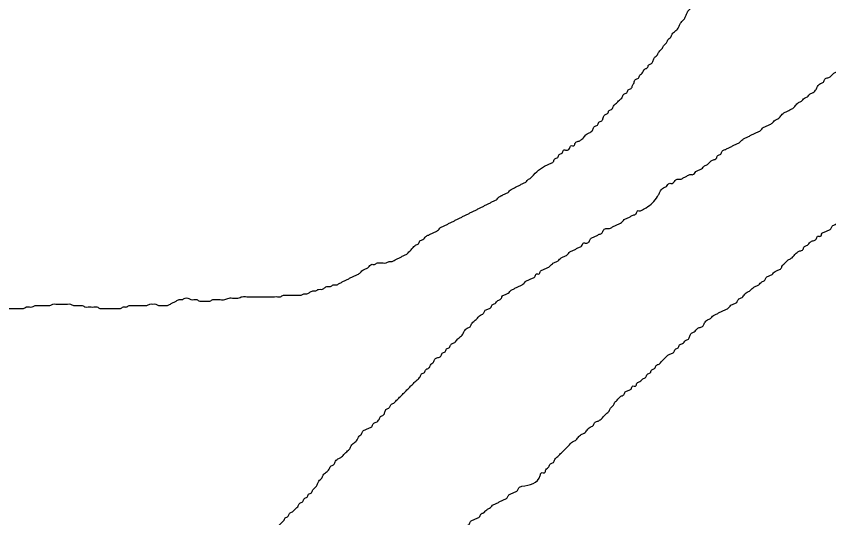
# Model space of a CAD drawing. Extents: x 813775 to 1157140, y 1757555 to 1979907.
# Drawn here: x 1015741 to 1017285, y 1863138 to 1864092 of the extents above; entities that cross this region are included whole.
import ezdxf

# ---------------------------------------------------------------- set-up
doc = ezdxf.new("R2010")
doc.units = 0
doc.layers.add('Level 35', color=7, linetype='Continuous')
doc.layers.add('Level 9', color=7, linetype='Continuous')

msp = doc.modelspace()

# ---------------------------------------------------------------- linework, layer by layer
at = {"layer": 'Level 35'}
for points in [[(1016938.4, 1863727.3), (1016959.8, 1863748.7), (1016962.6, 1863754.3), (1016965.4, 1863759.9), (1016971, 1863765.5), (1016976.6, 1863768.3), (1016982.1, 1863773.9), (1016987.7, 1863773.9), (1016993.3, 1863779.4), (1016998.9, 1863782.2), (1017004.5, 1863782.2), (1017010, 1863785), (1017015.6, 1863787.8), (1017021.2, 1863790.6), (1017026.8, 1863790.6), (1017032.4, 1863796.2), (1017037.9, 1863799), (1017043.5, 1863801.8), (1017049.1, 1863807.3), (1017054.7, 1863810.1), (1017060.3, 1863815.7), (1017065.8, 1863818.5), (1017071.4, 1863821.3), (1017074.2, 1863826.9), (1017079.8, 1863829.7), (1017082.6, 1863835.3), (1017088.2, 1863838), (1017093.7, 1863840.8), (1017099.3, 1863843.6), (1017104.9, 1863846.4), (1017110.5, 1863849.2), (1017116, 1863852), (1017121.6, 1863857.6), (1017127.2, 1863860.4), (1017132.8, 1863863.2), (1017138.4, 1863866), (1017143.9, 1863868.7), (1017149.5, 1863871.5), (1017155.1, 1863874.3), (1017160.7, 1863879.9), (1017166.3, 1863882.7), (1017171.8, 1863885.5), (1017177.4, 1863888.3), (1017183, 1863893.9), (1017188.6, 1863896.7), (1017194.2, 1863902.2), (1017199.7, 1863907.8), (1017205.3, 1863910.6), (1017210.9, 1863913.4), (1017216.5, 1863916.2), (1017222, 1863921.8), (1017227.6, 1863927.4), (1017233.2, 1863930.1), (1017238.8, 1863935.7), (1017244.4, 1863938.5), (1017249.9, 1863944.1), (1017255.5, 1863946.9), (1017261.1, 1863952.5), (1017263.9, 1863958.1), (1017269.5, 1863963.6), (1017275.1, 1863966.4), (1017277.8, 1863972), (1017283.4, 1863974.8), (1017289, 1863977.6), (1017294.6, 1863983.2), (1017300.2, 1863986), (1017305.7, 1863988.8), (1017311.3, 1863994.3), (1017316.9, 1863997.1), (1017322.5, 1864002.7), (1017328.1, 1864005.5), (1017333.6, 1864008.3), (1017339.2, 1864013.9), (1017344.8, 1864016.7), (1017350.4, 1864019.5), (1017355.9, 1864025), (1017361.5, 1864027.8), (1017367.1, 1864030.6), (1017372.7, 1864036.2), (1017378.3, 1864039), (1017383.8, 1864041.8), (1017389.4, 1864047.4), (1017395, 1864053), (1017400.6, 1864055.7), (1017406.2, 1864058.5), (1017411.7, 1864061.3), (1017417.3, 1864066.9), (1017422.9, 1864069.7), (1017428.5, 1864075.3), (1017434.1, 1864080.9), (1017439.6, 1864083.7)], [(1017177.4, 1863600.8), (1017183, 1863606.4), (1017188.6, 1863609.2), (1017194.2, 1863612), (1017196.9, 1863617.6), (1017202.5, 1863623.1), (1017208.1, 1863628.7), (1017213.7, 1863631.5), (1017219.3, 1863637.1), (1017224.8, 1863642.7), (1017230.4, 1863645.5), (1017236, 1863648.3), (1017238.8, 1863653.8), (1017244.4, 1863656.6), (1017249.9, 1863662.2), (1017255.5, 1863665), (1017261.1, 1863667.8), (1017263.9, 1863673.4), (1017269.5, 1863673.4), (1017272.3, 1863679), (1017277.8, 1863681.8), (1017283.4, 1863684.5), (1017289, 1863687.3), (1017291.8, 1863692.9), (1017297.4, 1863695.7), (1017302.9, 1863701.3), (1017308.5, 1863704.1), (1017314.1, 1863709.7), (1017319.7, 1863712.5), (1017325.3, 1863715.2), (1017330.8, 1863720.8), (1017336.4, 1863723.6), (1017342, 1863726.4), (1017347.6, 1863729.2), (1017353.2, 1863732), (1017358.7, 1863737.6), (1017364.3, 1863740.4), (1017369.9, 1863745.9), (1017375.5, 1863748.7), (1017381.1, 1863751.5), (1017386.6, 1863754.3), (1017389.4, 1863759.9), (1017395, 1863762.7), (1017400.6, 1863765.5), (1017406.2, 1863768.3), (1017408.9, 1863773.9), (1017436.3, 1863776.1), (1017420.1, 1863779.4), (1017422.9, 1863782.2)], [(1016670.6, 1863562.7), (1016676.2, 1863565.5), (1016681.7, 1863571), (1016687.3, 1863573.8), (1016692.9, 1863576.6), (1016698.5, 1863579.4), (1016704.1, 1863582.2), (1016709.6, 1863587.8), (1016715.2, 1863590.6), (1016720.8, 1863593.4), (1016726.4, 1863596.2), (1016729.2, 1863601.7), (1016734.7, 1863601.7), (1016737.5, 1863607.3), (1016743.1, 1863610.1), (1016748.7, 1863612.9), (1016754.3, 1863615.7), (1016759.9, 1863621.3), (1016765.4, 1863624.1), (1016771, 1863626.9), (1016776.6, 1863632.4), (1016782.2, 1863635.2), (1016787.8, 1863638), (1016793.3, 1863643.6), (1016798.9, 1863646.4), (1016804.5, 1863649.2), (1016810.1, 1863652), (1016815.6, 1863654.8), (1016818.4, 1863660.4), (1016824, 1863660.4), (1016829.6, 1863663.1), (1016832.4, 1863668.7), (1016838, 1863671.5), (1016843.5, 1863674.3), (1016849.1, 1863677.1), (1016854.7, 1863679.9), (1016857.5, 1863685.5), (1016863.1, 1863688.3), (1016868.7, 1863688.3), (1016874.2, 1863691.1), (1016879.8, 1863693.9), (1016885.4, 1863696.6), (1016891, 1863699.4), (1016896.5, 1863705), (1016902.1, 1863707.8), (1016907.7, 1863710.6), (1016913.3, 1863713.4), (1016918.9, 1863716.2), (1016921.7, 1863721.8), (1016927.2, 1863721.8), (1016932.8, 1863724.6), (1016938.4, 1863727.3)], [(1016702.1, 1863198.4), (1016736.7, 1863218.5), (1016739.5, 1863224), (1016745, 1863224), (1016747.8, 1863229.6), (1016753.4, 1863235.2), (1016756.2, 1863240.8), (1016761.8, 1863243.6), (1016764.6, 1863249.2), (1016770.1, 1863254.7), (1016775.7, 1863260.3), (1016781.3, 1863265.9), (1016786.9, 1863271.5), (1016792.5, 1863277.1), (1016798, 1863282.7), (1016803.6, 1863285.4), (1016809.2, 1863291), (1016814.8, 1863296.6), (1016820.4, 1863299.4), (1016825.9, 1863305), (1016831.5, 1863310.6), (1016837.1, 1863313.4), (1016839.9, 1863318.9), (1016845.5, 1863321.7), (1016851, 1863324.5), (1016856.6, 1863330.1), (1016862.2, 1863335.7), (1016867.8, 1863341.3), (1016870.6, 1863346.8), (1016876.1, 1863352.4), (1016878.9, 1863358), (1016884.5, 1863363.6), (1016890.1, 1863369.2), (1016895.7, 1863372), (1016898.5, 1863377.5), (1016904, 1863380.3), (1016909.6, 1863383.1), (1016912.4, 1863388.7), (1016918, 1863388.7), (1016920.8, 1863394.3), (1016926.4, 1863397.1), (1016931.9, 1863402.7), (1016937.5, 1863405.5), (1016940.3, 1863411), (1016945.9, 1863413.8), (1016948.7, 1863419.4), (1016954.3, 1863422.2), (1016957, 1863427.8), (1016962.6, 1863430.6), (1016968.2, 1863436.2), (1016973.8, 1863441.7), (1016979.4, 1863447.3), (1016984.9, 1863450.1), (1016990.5, 1863452.9), (1016993.3, 1863458.5), (1016998.9, 1863461.3), (1017001.7, 1863466.9), (1017007.3, 1863469.6), (1017012.8, 1863475.2), (1017018.4, 1863478), (1017021.2, 1863483.6), (1017024, 1863489.2), (1017029.6, 1863492), (1017035.1, 1863497.6), (1017040.7, 1863500.3), (1017046.3, 1863503.1), (1017049.1, 1863508.7), (1017054.7, 1863514.3), (1017060.3, 1863517.1), (1017065.8, 1863522.7), (1017071.4, 1863525.5), (1017077, 1863528.3), (1017082.6, 1863531), (1017088.2, 1863533.8), (1017093.7, 1863536.6), (1017099.3, 1863542.2), (1017104.9, 1863545), (1017110.5, 1863547.8), (1017113.3, 1863553.4), (1017118.8, 1863556.2), (1017124.4, 1863561.7), (1017130, 1863567.3), (1017135.6, 1863570.1), (1017141.2, 1863575.7), (1017146.7, 1863578.5), (1017152.3, 1863581.3), (1017157.9, 1863586.9), (1017163.5, 1863589.7), (1017166.3, 1863595.2), (1017171.8, 1863598), (1017177.4, 1863600.8)], [(1016252.1, 1863138.4), (1016257.7, 1863141.2), (1016260.5, 1863146.8), (1016266.1, 1863149.6), (1016271.7, 1863155.2), (1016277.2, 1863160.8), (1016280, 1863166.3), (1016285.6, 1863169.1), (1016288.4, 1863174.7), (1016294, 1863177.5), (1016296.8, 1863183.1), (1016302.3, 1863185.9), (1016305.1, 1863191.5), (1016310.7, 1863197), (1016313.5, 1863202.6), (1016316.3, 1863208.2), (1016321.9, 1863213.8), (1016324.7, 1863219.4), (1016330.2, 1863224.9), (1016335.8, 1863230.5), (1016338.6, 1863236.1), (1016344.2, 1863238.9), (1016347, 1863244.5), (1016352.6, 1863250.1), (1016358.1, 1863252.9), (1016363.7, 1863258.4), (1016369.3, 1863264), (1016374.9, 1863269.6), (1016377.7, 1863275.2), (1016383.2, 1863280.8), (1016388.8, 1863286.4), (1016391.6, 1863291.9), (1016397.2, 1863297.5), (1016400, 1863303.1), (1016405.6, 1863305.9), (1016411.1, 1863308.7), (1016416.7, 1863311.5), (1016419.5, 1863317.1), (1016425.1, 1863319.8), (1016430.7, 1863325.4), (1016433.5, 1863331), (1016439, 1863333.8), (1016441.8, 1863339.4), (1016444.6, 1863345), (1016450.2, 1863347.8), (1016453, 1863353.3), (1016458.6, 1863356.1), (1016464.1, 1863361.7), (1016469.7, 1863367.3), (1016475.3, 1863372.9), (1016480.9, 1863378.5), (1016486.5, 1863384), (1016492, 1863389.6), (1016497.6, 1863395.2), (1016503.2, 1863400.8), (1016508.8, 1863406.4), (1016511.6, 1863412), (1016517.1, 1863414.7), (1016519.9, 1863420.3), (1016525.5, 1863423.1), (1016528.3, 1863428.7), (1016533.9, 1863434.3), (1016536.7, 1863439.9), (1016542.3, 1863442.7), (1016547.8, 1863445.4), (1016550.6, 1863451), (1016556.2, 1863453.8), (1016559, 1863459.4), (1016564.6, 1863462.2), (1016567.4, 1863467.8), (1016572.9, 1863470.6), (1016578.5, 1863476.1), (1016584.1, 1863481.7), (1016589.7, 1863487.3), (1016592.5, 1863492.9), (1016598.1, 1863498.5), (1016603.6, 1863501.3), (1016606.4, 1863506.8), (1016612, 1863512.4), (1016617.6, 1863518), (1016623.2, 1863523.6), (1016628.7, 1863526.4), (1016631.5, 1863532), (1016637.1, 1863534.8), (1016642.7, 1863537.6), (1016645.5, 1863543.1), (1016651.1, 1863545.9), (1016656.6, 1863551.5), (1016662.2, 1863554.3), (1016665, 1863559.9), (1016670.6, 1863562.7)], [(1016548.7, 1863075.6), (1016551.5, 1863081.1), (1016557, 1863086.7), (1016559.8, 1863092.3), (1016565.4, 1863095.1), (1016571, 1863100.7), (1016576.6, 1863103.5), (1016579.4, 1863109.1), (1016584.9, 1863111.8), (1016590.5, 1863117.4), (1016596.1, 1863123), (1016601.7, 1863125.8), (1016604.5, 1863131.4), (1016610, 1863134.2), (1016615.6, 1863137), (1016621.2, 1863139.8), (1016624, 1863145.3), (1016629.6, 1863148.1), (1016635.2, 1863153.7), (1016640.7, 1863156.5), (1016646.3, 1863162.1), (1016651.9, 1863164.9), (1016657.5, 1863167.7), (1016663, 1863170.5), (1016668.6, 1863173.3), (1016674.2, 1863176), (1016677, 1863181.6), (1016682.6, 1863184.4), (1016688.2, 1863187.2), (1016693.7, 1863190), (1016696.5, 1863195.6), (1016702.1, 1863198.4)], [(1015978.7, 1862675.1), (1015976.8, 1862638.2), (1015978.7, 1862686.3), (1015978.7, 1862691.9), (1015978.7, 1862697.4), (1015981.5, 1862703), (1015981.5, 1862708.6), (1015981.5, 1862714.2), (1015984.3, 1862719.8), (1015984.3, 1862725.3), (1015984.3, 1862730.9), (1015984.3, 1862736.5), (1015984.3, 1862742.1), (1015987.1, 1862747.7), (1015987.1, 1862753.3), (1015989.9, 1862758.8), (1015989.9, 1862764.4), (1015992.7, 1862770), (1015992.7, 1862775.6), (1015995.5, 1862781.2), (1015998.3, 1862786.7), (1016001.1, 1862792.3), (1016001.1, 1862797.9), (1016003.8, 1862803.5), (1016006.6, 1862809.1), (1016006.6, 1862814.7), (1016009.4, 1862820.2), (1016012.2, 1862825.8), (1016015, 1862831.4), (1016017.8, 1862837), (1016020.6, 1862842.6), (1016023.4, 1862848.2), (1016026.2, 1862853.7), (1016026.2, 1862859.3), (1016029, 1862864.9), (1016031.7, 1862870.5), (1016034.5, 1862876.1), (1016037.3, 1862881.6), (1016040.1, 1862887.2), (1016042.9, 1862892.8), (1016045.7, 1862898.4), (1016051.3, 1862901.2), (1016054.1, 1862906.8), (1016056.8, 1862912.3), (1016059.6, 1862917.9), (1016065.2, 1862923.5), (1016068, 1862929.1), (1016073.6, 1862934.7), (1016076.4, 1862940.3), (1016079.2, 1862945.8), (1016084.7, 1862948.6), (1016087.5, 1862954.2), (1016090.3, 1862959.8), (1016095.9, 1862962.6), (1016098.7, 1862968.2), (1016104.3, 1862971), (1016109.9, 1862976.5), (1016112.6, 1862982.1), (1016118.2, 1862984.9), (1016121, 1862990.5), (1016126.6, 1862996.1), (1016129.4, 1863001.7), (1016135, 1863007.2), (1016137.8, 1863012.8), (1016143.3, 1863015.6), (1016146.1, 1863021.2), (1016151.7, 1863026.8), (1016154.5, 1863032.4), (1016160.1, 1863035.2), (1016162.9, 1863040.7), (1016168.4, 1863043.5), (1016171.2, 1863049.1), (1016176.8, 1863051.9), (1016179.6, 1863057.5), (1016185.2, 1863060.3), (1016188, 1863065.9), (1016190.8, 1863071.4), (1016193.5, 1863077), (1016199.1, 1863082.6), (1016204.7, 1863088.2), (1016207.5, 1863093.8), (1016213.1, 1863096.6), (1016215.9, 1863102.1), (1016221.4, 1863104.9), (1016224.2, 1863110.5), (1016227, 1863116.1), (1016232.6, 1863118.9), (1016238.2, 1863121.7), (1016243.8, 1863127.3), (1016249.3, 1863132.8), (1016252.1, 1863138.4)]]:
    msp.add_spline(points, degree=3, dxfattribs=at)
at = {"layer": 'Level 9'}
for points in [[(1016717.7, 1863783.3), (1016745, 1863806.4), (1016750.6, 1863809.2), (1016756.1, 1863812), (1016761.7, 1863814.8), (1016764.5, 1863820.4), (1016770.1, 1863823.2), (1016772.9, 1863828.8), (1016778.5, 1863831.5), (1016781.2, 1863837.1), (1016786.8, 1863837.1), (1016792.4, 1863839.9), (1016795.2, 1863845.5), (1016800.8, 1863845.5), (1016803.6, 1863851.1), (1016809.1, 1863853.9), (1016814.7, 1863856.7), (1016820.3, 1863862.2), (1016825.9, 1863867.8), (1016831.5, 1863870.6), (1016837, 1863876.2), (1016839.8, 1863881.8), (1016845.4, 1863884.6), (1016848.2, 1863890.2), (1016853.8, 1863893), (1016856.6, 1863898.5), (1016859.4, 1863904.1), (1016864.9, 1863906.9), (1016867.7, 1863912.5), (1016873.3, 1863915.3), (1016876.1, 1863920.9), (1016881.7, 1863926.4), (1016887.3, 1863932), (1016892.8, 1863937.6), (1016895.6, 1863943.2), (1016901.2, 1863946), (1016904, 1863951.6), (1016909.6, 1863954.4), (1016912.4, 1863959.9), (1016915.1, 1863965.5), (1016917.9, 1863971.1), (1016923.5, 1863973.9), (1016926.3, 1863979.5), (1016931.9, 1863985.1), (1016934.7, 1863990.6), (1016940.3, 1863993.4), (1016943, 1863999), (1016948.6, 1864001.8), (1016951.4, 1864007.4), (1016954.2, 1864013), (1016959.8, 1864018.5), (1016962.6, 1864024.1), (1016968.2, 1864029.7), (1016970.9, 1864035.3), (1016976.5, 1864040.9), (1016979.3, 1864046.5), (1016984.9, 1864052), (1016987.7, 1864057.6), (1016993.3, 1864063.2), (1016998.8, 1864068.8), (1017001.6, 1864074.4), (1017004.4, 1864080), (1017010, 1864085.5), (1017012.8, 1864091.1), (1017015.6, 1864096.7), (1017018.4, 1864102.3), (1017023.9, 1864107.9), (1017026.7, 1864113.4), (1017029.5, 1864119), (1017032.3, 1864124.6), (1017037.9, 1864130.2), (1017040.7, 1864135.8), (1017043.5, 1864141.4), (1017046.3, 1864146.9), (1017049.1, 1864152.5), (1017051.8, 1864158.1), (1017054.6, 1864163.7), (1017057.4, 1864169.3), (1017063, 1864174.9), (1017065.8, 1864180.4), (1017068.6, 1864186), (1017071.4, 1864191.6), (1017074.2, 1864197.2), (1017077, 1864202.8), (1017079.7, 1864208.3), (1017082.5, 1864213.9), (1017085.3, 1864219.5), (1017088.1, 1864225.1), (1017090.9, 1864230.7), (1017093.7, 1864236.3), (1017096.5, 1864241.8)], [(1016299.2, 1863566.9), (1016304.8, 1863569.7), (1016310.3, 1863569.7), (1016315.9, 1863572.5), (1016321.5, 1863572.5), (1016327.1, 1863575.3), (1016332.7, 1863578.1), (1016338.2, 1863578.1), (1016343.8, 1863580.9), (1016349.4, 1863580.9), (1016355, 1863583.7), (1016360.6, 1863586.5), (1016366.1, 1863589.3), (1016371.7, 1863592.1), (1016377.3, 1863594.9), (1016382.9, 1863597.6), (1016388.5, 1863600.4), (1016394, 1863603.2), (1016399.6, 1863608.8), (1016405.2, 1863611.6), (1016410.8, 1863614.4), (1016416.3, 1863620), (1016421.9, 1863620), (1016427.5, 1863622.8), (1016433.1, 1863622.8), (1016438.7, 1863622.8), (1016444.2, 1863622.8), (1016449.8, 1863625.6), (1016455.4, 1863625.6), (1016461, 1863628.4), (1016466.6, 1863631.1), (1016472.1, 1863633.9), (1016477.7, 1863636.7), (1016483.3, 1863639.5), (1016488.9, 1863645.1), (1016494.5, 1863650.7), (1016500, 1863656.3), (1016505.6, 1863659.1), (1016508.4, 1863664.6), (1016514, 1863667.4), (1016519.6, 1863673), (1016525.1, 1863675.8), (1016530.7, 1863678.6), (1016536.3, 1863681.4), (1016541.9, 1863684.2), (1016547.5, 1863689.8), (1016553, 1863692.5), (1016558.6, 1863695.3), (1016564.2, 1863698.1), (1016569.8, 1863700.9), (1016575.4, 1863703.7), (1016580.9, 1863706.5), (1016586.5, 1863709.3), (1016592.1, 1863712.1), (1016597.7, 1863714.9), (1016603.3, 1863717.7), (1016608.8, 1863720.5), (1016614.4, 1863723.2), (1016620, 1863726), (1016625.6, 1863728.8), (1016631.2, 1863731.6), (1016636.7, 1863734.4), (1016642.3, 1863737.2), (1016647.9, 1863740), (1016653.5, 1863742.8), (1016659.1, 1863748.4), (1016664.6, 1863751.2), (1016670.2, 1863753.9), (1016675.8, 1863756.7), (1016681.4, 1863762.3), (1016686.9, 1863765.1), (1016692.5, 1863767.9), (1016698.1, 1863770.7), (1016703.7, 1863773.5), (1016709.3, 1863776.3), (1016714.8, 1863781.9), (1016717.7, 1863783.3)], [(1015265, 1863494.5), (1015289.3, 1863505.5), (1015294.9, 1863505.5), (1015300.5, 1863505.5), (1015306.1, 1863508.3), (1015311.6, 1863511.1), (1015317.2, 1863513.9), (1015322.8, 1863516.7), (1015328.4, 1863519.5), (1015333.9, 1863522.3), (1015339.5, 1863525.1), (1015345.1, 1863527.9), (1015347.9, 1863533.5), (1015353.5, 1863533.5), (1015359.1, 1863536.2), (1015364.6, 1863539), (1015370.2, 1863539), (1015375.8, 1863539), (1015381.4, 1863539), (1015387, 1863541.8), (1015392.5, 1863544.6), (1015398.1, 1863544.6), (1015403.7, 1863547.4), (1015409.3, 1863547.4), (1015414.9, 1863550.2), (1015420.4, 1863553), (1015426, 1863555.8), (1015431.6, 1863555.8), (1015437.2, 1863558.6), (1015442.7, 1863558.6), (1015448.3, 1863558.6), (1015453.9, 1863561.4), (1015459.5, 1863558.6), (1015465.1, 1863558.6), (1015470.6, 1863558.6), (1015476.2, 1863555.8), (1015481.8, 1863555.8), (1015487.4, 1863555.8), (1015493, 1863553), (1015498.5, 1863553), (1015504.1, 1863553), (1015509.7, 1863550.2), (1015515.3, 1863550.2), (1015520.9, 1863550.2), (1015526.4, 1863550.2), (1015532, 1863547.4), (1015537.6, 1863547.4), (1015543.2, 1863547.4), (1015548.8, 1863547.4), (1015554.3, 1863544.6), (1015559.9, 1863544.6), (1015565.5, 1863544.6), (1015571.1, 1863541.8), (1015576.7, 1863541.8), (1015582.2, 1863539), (1015587.8, 1863539), (1015593.4, 1863536.2), (1015599, 1863536.2), (1015604.5, 1863536.2), (1015610.1, 1863536.2), (1015615.7, 1863536.2), (1015621.3, 1863536.2), (1015626.9, 1863536.2), (1015632.4, 1863539), (1015638, 1863541.8), (1015643.6, 1863541.8), (1015649.2, 1863541.8), (1015654.8, 1863541.8), (1015660.3, 1863541.8), (1015665.9, 1863544.6), (1015671.5, 1863544.6), (1015677.1, 1863544.6), (1015682.7, 1863541.8), (1015688.2, 1863541.8), (1015693.8, 1863539), (1015699.4, 1863539), (1015705, 1863536.2), (1015710.6, 1863536.2), (1015716.1, 1863536.2), (1015721.7, 1863536.2), (1015727.3, 1863536.2), (1015732.9, 1863536.2), (1015738.5, 1863536.2), (1015744, 1863536.2), (1015749.6, 1863536.2), (1015755.2, 1863536.2), (1015760.8, 1863539), (1015766.4, 1863539), (1015771.9, 1863539)], [(1015771.9, 1863539), (1015777.5, 1863541.8), (1015783.1, 1863541.8), (1015788.7, 1863541.8), (1015794.2, 1863541.8), (1015799.8, 1863541.8), (1015805.4, 1863541.8), (1015811, 1863544.6), (1015816.6, 1863544.6), (1015822.1, 1863544.6), (1015827.7, 1863544.6), (1015833.3, 1863544.6), (1015838.9, 1863544.6), (1015844.5, 1863544.6), (1015850, 1863541.8), (1015855.6, 1863541.8), (1015861.2, 1863541.8), (1015866.8, 1863541.8), (1015872.4, 1863539), (1015877.9, 1863539), (1015883.5, 1863539), (1015889.1, 1863539), (1015894.7, 1863539), (1015900.3, 1863536.2), (1015905.8, 1863536.2), (1015911.4, 1863536.2), (1015917, 1863536.2), (1015922.6, 1863536.2), (1015928.2, 1863536.2), (1015933.7, 1863536.2), (1015939.3, 1863536.2), (1015944.9, 1863539), (1015950.5, 1863539), (1015956.1, 1863541.8), (1015961.6, 1863541.8), (1015967.2, 1863541.8), (1015972.8, 1863541.8), (1015978.4, 1863541.8), (1015983.9, 1863541.8), (1015989.5, 1863541.8), (1015995.1, 1863544.6), (1016000.7, 1863544.6), (1016006.3, 1863544.6), (1016011.8, 1863541.8), (1016017.4, 1863541.8), (1016023, 1863541.8), (1016028.6, 1863541.8), (1016034.2, 1863544.6), (1016039.7, 1863547.4), (1016045.3, 1863550.2), (1016050.9, 1863553), (1016056.5, 1863553), (1016062.1, 1863555.8), (1016067.6, 1863555.8), (1016073.2, 1863553), (1016078.8, 1863553), (1016084.4, 1863553), (1016090, 1863550.2), (1016095.5, 1863550.2), (1016101.1, 1863550.2), (1016109.5, 1863550.2), (1016115.1, 1863553), (1016120.6, 1863553), (1016129, 1863553), (1016137.4, 1863553), (1016145.7, 1863555.8), (1016154.1, 1863555.8), (1016162.5, 1863555.8), (1016170.9, 1863558.6), (1016179.2, 1863558.6), (1016187.6, 1863558.6), (1016193.2, 1863558.6), (1016198.8, 1863558.6), (1016204.3, 1863558.6), (1016209.9, 1863558.6), (1016215.5, 1863558.6), (1016221.1, 1863558.6), (1016226.7, 1863558.6), (1016232.2, 1863558.6), (1016237.8, 1863558.6), (1016243.4, 1863558.6), (1016249, 1863561.4), (1016254.5, 1863561.4), (1016260.1, 1863561.4), (1016265.7, 1863561.4), (1016271.3, 1863561.4), (1016276.9, 1863561.4), (1016282.4, 1863561.4), (1016288, 1863564.2), (1016293.6, 1863564.2), (1016299.2, 1863566.9)]]:
    msp.add_spline(points, degree=3, dxfattribs=at)

doc.saveas('drawing.dxf')
